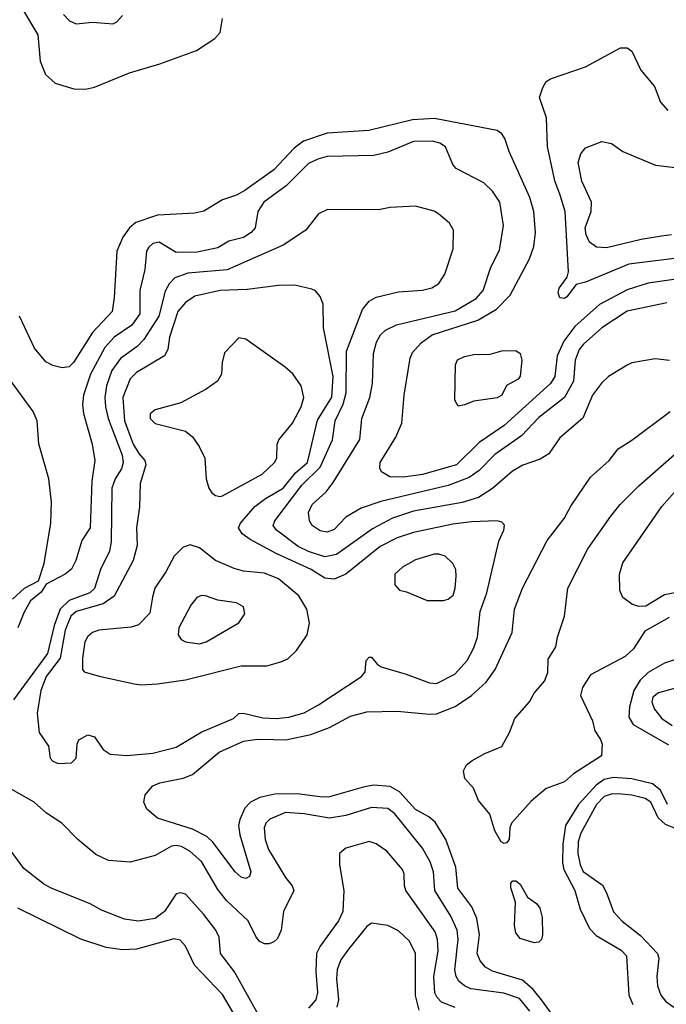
# Model space of a CAD drawing. Extents: x 997028 to 1115134, y 536408 to 618974.
# Tile 446 of 473: x 1081573 to 1084353, y 575306 to 579540. Entities that reach past the tile are written whole.
import ezdxf

# ---------------------------------------------------------------- set-up
doc = ezdxf.new("R2010")
doc.units = 0

msp = doc.modelspace()

# ---------------------------------------------------------------- linework, layer by layer
at = {"layer": '0CON10XD'}
for points in [[(1081585.4, 579585), (1081650.5, 579475), (1081660.8, 579360.8), (1081684.2, 579304.2), (1081725, 579266.9), (1081805, 579242.2), (1081855, 579241.1), (1081895, 579250), (1082045, 579310.5), (1082175, 579350), (1082332.6, 579407.4), (1082411.9, 579458.1), (1082434.4, 579485), (1082444.6, 579545.4)], [(1081761.3, 579561.3), (1081786.9, 579535), (1081815, 579521.8), (1081885, 579528.9), (1081975, 579522.5), (1081990, 579530), (1082015, 579558)], [(1084445, 578519.8), (1084191.7, 578488.3), (1084005, 578410.4), (1083965, 578400.8), (1083925, 578347.5), (1083915, 578340.8), (1083895, 578343.8), (1083887.5, 578365), (1083891.4, 578385), (1083926.7, 578433.3), (1083932.5, 578455), (1083917.6, 578715), (1083895.9, 578785), (1083873.8, 578846.2), (1083841.5, 578995), (1083837.4, 579117.4), (1083807.5, 579205), (1083821.2, 579248.8), (1083836.1, 579273.9), (1083854.3, 579285.7), (1084005, 579337.1), (1084155, 579418.8), (1084185, 579418), (1084205, 579403.8), (1084242.6, 579322.6), (1084302.5, 579252.5), (1084328.2, 579185), (1084359.1, 579149.1)], [(1084395, 578424.2), (1084275, 578407.4), (1084185, 578378.4), (1084065.5, 578314.5), (1083959.2, 578220.8), (1083912.2, 578157.8), (1083883.3, 578095), (1083873.3, 578005), (1083854.5, 577975.5), (1083655.9, 577795), (1083548.1, 577721.9), (1083450.4, 577625), (1083305, 577584), (1083222.9, 577572.9), (1083163.9, 577573.9), (1083128, 577595), (1083121.5, 577611.5), (1083122.7, 577635), (1083189.1, 577745), (1083216.2, 577805), (1083225.4, 577925), (1083251.5, 578085), (1083262, 578108), (1083299.3, 578150.7), (1083345.5, 578185), (1083542.5, 578247.5), (1083622.1, 578295), (1083681.8, 578355), (1083765, 578512), (1083783.1, 578565), (1083790.7, 578625), (1083783.1, 578715), (1083766, 578775), (1083677.4, 578972.6), (1083658.5, 579028.5), (1083645, 579048.9), (1083625, 579063.6), (1083355.3, 579115.3), (1083261.2, 579108.8), (1083073.3, 579063.3), (1082895, 579051.7), (1082792.6, 579017.4), (1082752.7, 578987.3), (1082665, 578894.7), (1082540.4, 578805), (1082505, 578785.8), (1082444.8, 578765.2), (1082365, 578716.2), (1082325, 578707.3), (1082165, 578699.2), (1082072.2, 578667.8), (1082044.8, 578645.2), (1082016.1, 578605), (1081990, 578545), (1081978.7, 578345), (1081969.6, 578285), (1081885.9, 578194.1), (1081803.8, 578065), (1081785, 578047.5), (1081755, 578042.5), (1081715, 578052.5), (1081685, 578068.9), (1081636.7, 578126.7), (1081572.5, 578265)], [(1084355, 578322.7), (1084185, 578285.7), (1084075, 578214.7), (1083995.9, 578145), (1083978.4, 578121.6), (1083961.2, 578075), (1083954, 577986), (1083914.2, 577915.8), (1083805, 577828.8), (1083729.7, 577750.3), (1083615, 577670), (1083548.3, 577601.7), (1083505, 577571), (1083415, 577536.4), (1083125, 577467.4), (1083040.7, 577439.3), (1082975, 577401.1), (1082925, 577347.7), (1082895, 577336.8), (1082865, 577341.8), (1082830, 577365), (1082818.9, 577385), (1082815, 577420), (1082830.6, 577455), (1082890.5, 577509.5), (1082920.8, 577549.1), (1083035.3, 577734.7), (1083044, 577825), (1083077.5, 577915), (1083089.3, 577975), (1083093.1, 578105), (1083106.7, 578153.3), (1083124.4, 578185), (1083145.7, 578205), (1083193, 578227), (1083445, 578288.4), (1083535, 578340.8), (1083565.3, 578375), (1083598.5, 578475), (1083635, 578548.8), (1083652.7, 578655), (1083636.9, 578755), (1083605, 578802.2), (1083568.6, 578838.6), (1083449.6, 578899.6), (1083435, 578917.1), (1083403.1, 578993.1), (1083378.8, 579008.8), (1083347.2, 579017.2), (1083265, 579015.8), (1083155, 578970.3), (1083095, 578956.3), (1082895, 578951.7), (1082855, 578940.5), (1082815, 578920.7), (1082717.7, 578825), (1082622.3, 578755), (1082596.1, 578715), (1082584.6, 578645), (1082568.5, 578625), (1082535, 578603.5), (1082472.5, 578587.5), (1082425, 578558.5), (1082335, 578539.8), (1082245, 578538.4), (1082172.7, 578582.7), (1082145, 578577.3), (1082128, 578562), (1082118.5, 578545), (1082111.1, 578465), (1082089.4, 578375), (1082088.8, 578275), (1082054.1, 578225.9), (1081979.3, 578175), (1081939.4, 578130.6), (1081877, 578015), (1081847.6, 577925), (1081842.7, 577885), (1081846.7, 577846.7), (1081884.5, 577715), (1081895.7, 577645), (1081882.3, 577555), (1081876.1, 577355), (1081840.3, 577299.7), (1081813.8, 577215), (1081795, 577177.1), (1081768.8, 577155), (1081687, 577113), (1081665, 577077.5), (1081619.5, 577040.5), (1081590.8, 576989.2), (1081564, 576925)], [(1084375, 578614.7), (1084331.2, 578608.8), (1084245, 578594.7), (1084095, 578558.9), (1084051.9, 578561.9), (1084023, 578583), (1084007.7, 578615), (1084003.7, 578645), (1084029.3, 578715), (1084030.9, 578755), (1083988.7, 578845), (1083973.1, 578925), (1083985, 578962.9), (1084005, 578988.6), (1084075, 579015.8), (1084117.2, 579007.2), (1084165, 578973.1), (1084305.7, 578914.3), (1084615, 578877.5)], [(1084366.4, 578073.6), (1084305, 578082), (1084205, 578064.3), (1084185, 578054.4), (1084104.7, 578005.3), (1084073.5, 577976.5), (1084035.5, 577925), (1083993.8, 577826.2), (1083895, 577742.2), (1083846.9, 577673.1), (1083810, 577650), (1083735.4, 577624.6), (1083691.8, 577598.2), (1083605, 577524.1), (1083545, 577484.7), (1083475, 577463.8), (1083265, 577427), (1083175, 577395.7), (1083089.3, 577350.7), (1082935, 577239.5), (1082885, 577230.2), (1082813.6, 577253.6), (1082770.4, 577275), (1082677.3, 577345), (1082662.7, 577365), (1082669.6, 577385), (1082785, 577538.9), (1082863.8, 577615), (1082916.8, 577733.2), (1082928.6, 577815), (1082963.5, 577886.5), (1082976.5, 577935), (1082977.9, 578115), (1083046.9, 578293.1), (1083075, 578328.8), (1083105, 578346.2), (1083200.6, 578369.4), (1083305, 578376.5), (1083345, 578386.9), (1083374.2, 578405), (1083400.6, 578445), (1083435.8, 578555), (1083438, 578635), (1083421.2, 578665), (1083375, 578704), (1083355, 578716), (1083275, 578738), (1083165, 578732.5), (1083115, 578722.5), (1082896.4, 578723.6), (1082856.7, 578705), (1082802.5, 578635), (1082705, 578569.5), (1082465, 578464.8), (1082295, 578450), (1082240.1, 578429.9), (1082215.5, 578404.5), (1082197.4, 578372.6), (1082171.5, 578265), (1082105.9, 578164.1), (1082078, 578135), (1082006.5, 578083.5), (1081969.3, 578030.7), (1081945.2, 577965), (1081939, 577915), (1081941.6, 577875), (1081953.1, 577825), (1082012.9, 577667.1), (1082018.2, 577635), (1082011, 577609), (1081983, 577565), (1081968.9, 577525), (1081966.4, 577295), (1081958.2, 577255), (1081920.5, 577175), (1081895, 577093.8), (1081873.6, 577075), (1081785, 577043), (1081746.7, 577005), (1081721.5, 576935), (1081691.7, 576815), (1081545.9, 576615)], [(1081738.3, 576341.7), (1081795, 576344), (1081816, 576365), (1081820, 576425), (1081827.3, 576442.7), (1081865, 576464.4), (1081895, 576455.6), (1081931.4, 576401.4), (1081961.4, 576381.4), (1082033.8, 576376.2), (1082145, 576386.1), (1082245, 576412.3), (1082353.4, 576476.6), (1082491.2, 576535), (1082515, 576556.2), (1082535, 576558), (1082617.8, 576537.8), (1082674.7, 576535.3), (1082729.4, 576540.6), (1082795, 576560), (1082856.8, 576593.2), (1083042, 576715), (1083058, 576735), (1083062, 576785), (1083075, 576798.8), (1083085, 576798.8), (1083108.8, 576768.8), (1083127, 576757), (1083233.9, 576726.1), (1083335, 576688.7), (1083365, 576685.9), (1083443.8, 576726.2), (1083496.1, 576785), (1083525, 576839.2), (1083540.4, 576885), (1083552.7, 576995), (1083581.5, 577075), (1083632.9, 577297.1), (1083654.3, 577345), (1083656.4, 577366.4), (1083645, 577379.2), (1083625, 577384.4), (1083515, 577381), (1083435, 577371.2), (1083265, 577334.2), (1083195, 577311.9), (1083122.9, 577275), (1082974.4, 577155), (1082925, 577134.1), (1082885, 577138.1), (1082825.1, 577175.1), (1082675, 577243.9), (1082563.9, 577303.9), (1082529.2, 577329.2), (1082513.8, 577355), (1082521.5, 577375), (1082583.9, 577446.1), (1082629.1, 577480.9), (1082705, 577525.7), (1082758.9, 577591.1), (1082809.4, 577635), (1082852.9, 577817.2), (1082914.1, 577915.9), (1082919.8, 578005), (1082878.9, 578215), (1082876.9, 578316.9), (1082865, 578350), (1082845, 578373.8), (1082829.3, 578380.7), (1082755, 578397.8), (1082685, 578397.3), (1082551.1, 578378.9), (1082434.4, 578375.6), (1082325, 578351.3), (1082285, 578323.1), (1082252.8, 578285), (1082217.3, 578175), (1082208.9, 578121.1), (1082195.6, 578095), (1082075, 578022.4), (1082047.1, 577995), (1082016.8, 577915), (1082023.3, 577815), (1082061, 577715), (1082085, 577673.8), (1082110.5, 577645), (1082115.5, 577625), (1082090.8, 577545), (1082087.7, 577445), (1082074.7, 577355), (1082078.3, 577278.3), (1082060.3, 577215), (1081979.3, 577060.7), (1081931.5, 577028.5), (1081815.5, 576994.5), (1081792.6, 576975), (1081767.9, 576915), (1081746, 576795), (1081686, 576715), (1081663.6, 576655), (1081648.1, 576558.1), (1081657.1, 576475), (1081695.9, 576415.9), (1081704.2, 576365), (1081715, 576351.2), (1081738.3, 576341.7)], [(1082435, 577489.2), (1082445, 577492.9), (1082615, 577585.7), (1082668.1, 577635), (1082677.8, 577655), (1082680, 577715), (1082687, 577733), (1082745.5, 577805), (1082782.2, 577875), (1082794.4, 577915), (1082782.9, 577965), (1082747, 578017), (1082714, 578045), (1082545, 578166.2), (1082515, 578171.2), (1082453.2, 578106.8), (1082442.5, 578065), (1082440, 578015), (1082422.5, 577985), (1082375, 577951.5), (1082265, 577892), (1082155, 577862.5), (1082134, 577845), (1082134.2, 577825), (1082155, 577802.9), (1082285, 577770.6), (1082316.2, 577746.2), (1082344.3, 577705), (1082368.6, 577655), (1082374.4, 577565), (1082385.8, 577525), (1082398.8, 577505), (1082414.3, 577494.3), (1082435, 577489.2)], [(1083458.3, 577878.3), (1083443.9, 577903.9), (1083446.2, 578055), (1083455, 578076.7), (1083485, 578092), (1083525, 578100), (1083595, 578101.2), (1083645, 578116.2), (1083705, 578117.5), (1083723.9, 578103.9), (1083732, 578075), (1083725, 578006.7), (1083715, 577994), (1083665, 577966.7), (1083645.8, 577925), (1083625, 577913.1), (1083525, 577898.8), (1083485, 577883.3), (1083458.3, 577878.3)], [(1081541.7, 577048.3), (1081593.3, 577095), (1081653, 577127), (1081678.6, 577201.4), (1081707.1, 577375), (1081710, 577465), (1081698.5, 577565), (1081655.6, 577715.6), (1081648.1, 577815), (1081630, 577855), (1081514.7, 578014.7)], [(1083816.3, 575325), (1083780.3, 575370.3), (1083735, 575409.2), (1083605, 575447.8), (1083575.7, 575465.7), (1083552.3, 575492.3), (1083540, 575525), (1083548.8, 575605), (1083537.6, 575675), (1083516.7, 575725), (1083456, 575805), (1083447.5, 575895), (1083405.2, 576015.2), (1083359, 576089), (1083331.8, 576111.8), (1083275, 576144.1), (1083205, 576219.5), (1083165, 576242.6), (1083095, 576247.6), (1083055, 576241.4), (1082905, 576197.4), (1082875, 576196.2), (1082765, 576211), (1082669.5, 576209.5), (1082605, 576195.3), (1082564.4, 576175), (1082540.4, 576149.6), (1082518.7, 576101.3), (1082513.8, 576075), (1082518.5, 576035), (1082566.9, 575875), (1082561.2, 575855), (1082545, 575847.5), (1082525, 575853.1), (1082498.9, 575875), (1082403.7, 576003.7), (1082377.9, 576027.9), (1082315, 576059.7), (1082165, 576106.9), (1082119.4, 576145), (1082106.9, 576175), (1082112.6, 576207.4), (1082145, 576245.6), (1082175, 576258.8), (1082275, 576278.9), (1082315, 576294.6), (1082429.8, 576390.2), (1082535, 576436.9), (1082595, 576446.1), (1082665, 576444.7), (1082716.2, 576443.8), (1082825, 576466.2), (1082905, 576496.5), (1082995, 576545.3), (1083065, 576563.2), (1083195, 576566.1), (1083335, 576553.2), (1083365, 576555.4), (1083445, 576587.1), (1083515, 576634.5), (1083578.7, 576691.3), (1083616.2, 576745), (1083689.6, 576905), (1083700, 577005), (1083734.7, 577095.3), (1083840.2, 577299.8), (1083913.3, 577395), (1083941.9, 577448.1), (1084026.9, 577573.1), (1084107.1, 577645), (1084145.8, 577695), (1084205, 577731.4), (1084368.6, 577855)], [(1084365, 576968.7), (1084259.8, 576910.2), (1084211.8, 576835), (1084175, 576801.5), (1084026.8, 576723.2), (1083992.3, 576667.7), (1083984.1, 576634.1), (1084035.8, 576525), (1084045, 576482.5), (1084070, 576445), (1084076.2, 576425), (1084073.3, 576375), (1083953.1, 576296.9), (1083915, 576262), (1083836.4, 576233.6), (1083771.2, 576178.8), (1083687.5, 576085), (1083680, 576065), (1083677.5, 576015), (1083665, 576000), (1083655, 575997.5), (1083642.5, 576005), (1083615, 576052.5), (1083593.6, 576123.6), (1083545, 576182.5), (1083523.3, 576235), (1083486.4, 576276.4), (1083480.7, 576309.3), (1083493.3, 576335), (1083517.5, 576355), (1083572.5, 576385), (1083645.9, 576414.1), (1083678, 576475), (1083700.8, 576535), (1083764.1, 576605.9), (1083785, 576643.3), (1083828.8, 576695), (1083843, 576733), (1083845, 576790), (1083877.3, 576842.7), (1083884.3, 576885), (1083914.6, 576975.4), (1083928.9, 577095), (1084014.6, 577265), (1084113.5, 577405), (1084154.5, 577455), (1084235, 577535.5), (1084435, 577712.1)], [(1084435, 577083.2), (1084345, 577066.5), (1084265, 577018.5), (1084235, 577016.9), (1084203.8, 577026.2), (1084165.8, 577055), (1084152.2, 577085), (1084151.1, 577155), (1084165, 577203.8), (1084333.4, 577446.6), (1084465, 577596.2)], [(1082095, 576680), (1082165, 576683.3), (1082285, 576701.8), (1082525, 576761.8), (1082635, 576761.8), (1082695, 576778.6), (1082725, 576791.4), (1082763.4, 576826.6), (1082808, 576895), (1082819.2, 576945), (1082807.1, 577005), (1082772.6, 577062.6), (1082685.7, 577135), (1082625, 577160), (1082535, 577168.2), (1082495, 577179.6), (1082414.3, 577215), (1082345, 577269.2), (1082305, 577281.2), (1082275, 577271.2), (1082237.4, 577232.6), (1082201.1, 577165), (1082153.6, 577095), (1082143, 577057), (1082132.2, 576987.8), (1082082.8, 576937.2), (1082052, 576928), (1081913.3, 576915), (1081885, 576904.4), (1081865, 576887.1), (1081853.3, 576865), (1081842, 576795), (1081842.5, 576745), (1081850, 576735), (1081915, 576717.1), (1082065, 576684.4), (1082095, 576680)], [(1083395, 577042.5), (1083415, 577048), (1083435.6, 577065), (1083445.5, 577095), (1083449.6, 577145), (1083447.3, 577175), (1083435, 577201.2), (1083402.5, 577232.5), (1083375, 577241.8), (1083355, 577241.2), (1083275, 577216.5), (1083218, 577185), (1083186, 577155), (1083185, 577110), (1083205, 577086.7), (1083235, 577080), (1083325, 577042.5), (1083395, 577042.5)], [(1082345, 576856.2), (1082375, 576864.6), (1082515, 576945.7), (1082540.5, 576985), (1082534.3, 577015), (1082505, 577032.7), (1082424, 577044), (1082372.1, 577062.1), (1082355, 577063.5), (1082334.3, 577055), (1082308.3, 577021.7), (1082257.5, 576925), (1082254.5, 576895), (1082267.1, 576875), (1082285.6, 576864.4), (1082345, 576856.2)], [(1084405, 576793.3), (1084345, 576772.7), (1084275, 576732.4), (1084239.8, 576700.2), (1084212.5, 576655), (1084194.7, 576584.7), (1084191.2, 576541.2), (1084209.8, 576509.8), (1084361.8, 576421.8)], [(1084455, 576682.2), (1084318.6, 576645), (1084295, 576627.1), (1084290.4, 576605), (1084301.5, 576575), (1084333.1, 576535), (1084377.8, 576505)], [(1084357.5, 576165), (1084327.1, 576227.1), (1084293.6, 576253.6), (1084205, 576275.6), (1084125, 576281.6), (1084085, 576272.6), (1084051.5, 576248.5), (1083975, 576164.7), (1083918.9, 576075), (1083907.6, 575995), (1083906.8, 575915), (1083912.5, 575885), (1083959.8, 575795), (1083982.7, 575715), (1084022.3, 575632.3), (1084051.4, 575601.4), (1084158.9, 575538.9), (1084181.8, 575515), (1084191.1, 575345), (1084208.2, 575305)], [(1083766, 575276), (1083721.1, 575331.1), (1083653.6, 575353.6), (1083512.8, 575372.8), (1083484.4, 575385), (1083461.2, 575405), (1083449.1, 575425), (1083443.8, 575453.8), (1083458.1, 575585), (1083454.1, 575624.1), (1083426.7, 575685), (1083357.8, 575795), (1083352.1, 575875), (1083337.9, 575917.9), (1083305, 575977.9), (1083185, 576125.4), (1083155, 576147.3), (1083085, 576151.9), (1082975, 576118.1), (1082905, 576106.5), (1082795, 576124.4), (1082715, 576130.4), (1082647.9, 576102.1), (1082631.3, 576085), (1082623.6, 576065), (1082628.1, 576015), (1082642, 575972), (1082715, 575851.9), (1082744.4, 575815), (1082751.4, 575795), (1082706.7, 575705), (1082696.5, 575625), (1082680.8, 575589.2), (1082665.9, 575574.1), (1082645, 575565.4), (1082625, 575566.2), (1082605, 575576.4), (1082589.3, 575595), (1082555, 575664.5), (1082461.7, 575751.7), (1082425, 575799.6), (1082355, 575919.6), (1082305, 575963.4), (1082268.6, 575985), (1082245, 575989.5), (1082225, 575985.8), (1082155, 575945.4), (1082047.7, 575917.7), (1081955, 575924), (1081900.3, 575950.3), (1081823.3, 576015), (1081754.5, 576084.5), (1081688.1, 576128.1), (1081634.3, 576175), (1081528.6, 576235)], [(1084585, 575984.7), (1084349, 576079), (1084317.3, 576107.3), (1084285.6, 576175), (1084261.1, 576191.1), (1084204, 576205), (1084145, 576211), (1084115, 576210.2), (1084085, 576198.9), (1084052.4, 576165), (1083985, 576041.2), (1083973.7, 576005), (1083971.8, 575955), (1083981.6, 575905), (1083995, 575876.9), (1084077.6, 575817.6), (1084096, 575786), (1084126.2, 575703.8), (1084162.8, 575662.8), (1084241.4, 575601.4), (1084314.2, 575525), (1084320, 575505), (1084312.3, 575425), (1084315.4, 575385), (1084329.6, 575345), (1084349, 575319), (1084384.3, 575294.3)], [(1082608.2, 575245), (1082496.8, 575445), (1082435.5, 575525), (1082430.4, 575595), (1082416.2, 575625), (1082365, 575692.5), (1082285, 575780), (1082265, 575785.7), (1082245, 575781.4), (1082195.4, 575705), (1082155.8, 575675), (1082084.1, 575664.1), (1082022.7, 575672.7), (1081925, 575710.4), (1081875, 575737.9), (1081705, 575806.2), (1081675, 575823.6), (1081590.5, 575890.5), (1081488.6, 576028.6)], [(1083445, 575292.5), (1083385.9, 575315.9), (1083367.2, 575335), (1083357.8, 575355), (1083352.9, 575425), (1083371.5, 575535), (1083368.9, 575585), (1083358.3, 575618.3), (1083233.1, 575795), (1083226.7, 575815), (1083225.6, 575865), (1083218.1, 575885), (1083150.8, 575965), (1083105, 575995.6), (1083074.5, 576005.5), (1082975, 575977.1), (1082948, 575955), (1082948.1, 575905), (1082966.7, 575795), (1082962, 575705), (1082943.3, 575665), (1082864, 575556), (1082848.1, 575525), (1082845.3, 575445), (1082853.2, 575356.8), (1082845.3, 575325), (1082815, 575288.7)], [(1083785, 575570), (1083725, 575589.2), (1083705, 575613.3), (1083700, 575645), (1083704, 575745), (1083683.6, 575806.4), (1083683.6, 575826.4), (1083693, 575837), (1083705, 575837.5), (1083725, 575822.5), (1083756.1, 575766.1), (1083795, 575738.8), (1083809.1, 575719.1), (1083818.8, 575678.8), (1083820, 575605), (1083815.9, 575584.1), (1083805, 575572.5), (1083785, 575570)], [(1082516.9, 575226.9), (1082445, 575347.9), (1082324.8, 575474.8), (1082286, 575556), (1082261.9, 575581.9), (1082235, 575588), (1082075, 575542.8), (1082015, 575539.6), (1081945, 575550.4), (1081835.8, 575585.8), (1081565, 575719.1)], [(1083290.5, 575280.5), (1083274.3, 575344.3), (1083274.7, 575525), (1083248.2, 575578.2), (1083201.5, 575621.5), (1083155, 575645.4), (1083085, 575654.5), (1083065, 575640.5), (1082986.3, 575543.7), (1082953, 575497), (1082937, 575455), (1082934.4, 575415.6), (1082943.1, 575325), (1082935.8, 575294.2)], [(1083885, 575230), (1083816.3, 575325)]]:
    msp.add_lwpolyline(points, dxfattribs=at)

doc.saveas('drawing.dxf')
